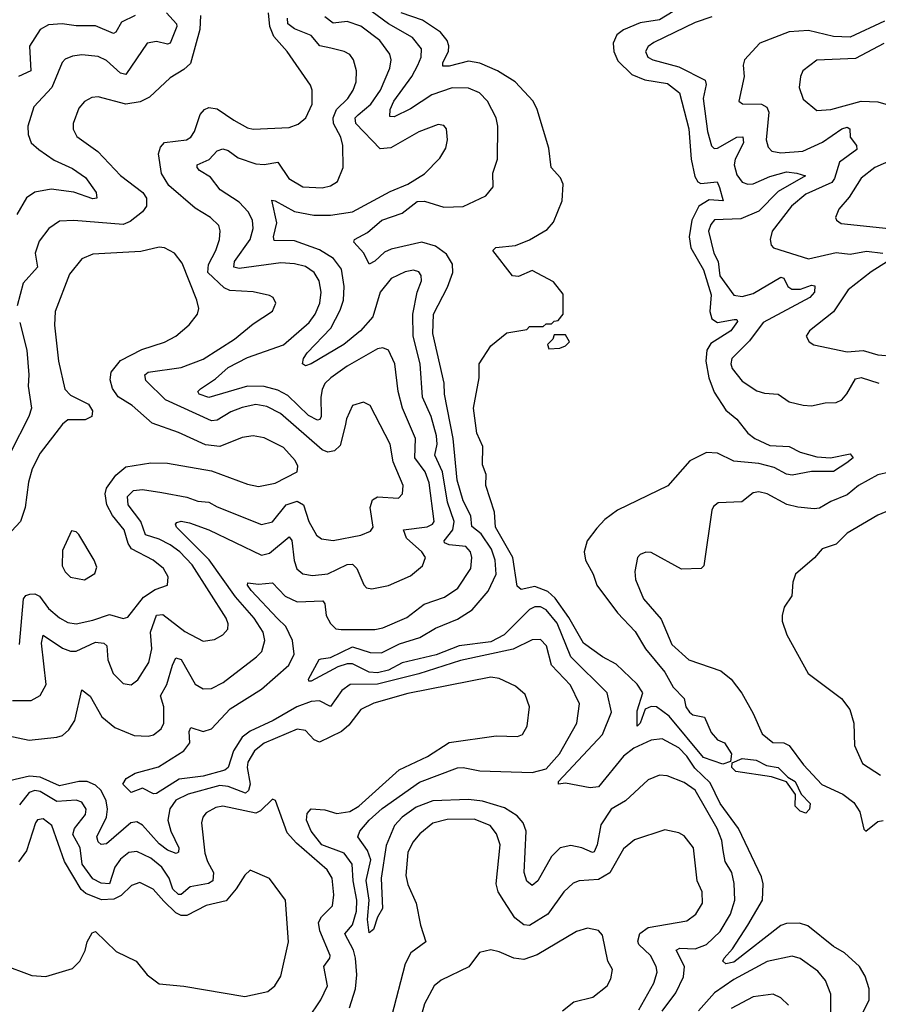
# Model space of a CAD drawing. Extents: x 1954678 to 2060275, y 904822 to 1016299.
# Tile 361 of 467: x 2015331 to 2018437, y 993309 to 996870. Entities that reach past the tile are written whole.
import ezdxf

# ---------------------------------------------------------------- set-up
doc = ezdxf.new("R2010")
doc.units = 0

msp = doc.modelspace()

# ---------------------------------------------------------------- linework, layer by layer
at = {"layer": '0CON20XD'}
for points in [[(2017745, 996929.7), (2017645, 996869.1), (2017575, 996859), (2017515, 996833.9), (2017490.8, 996815), (2017477.4, 996785), (2017479.8, 996755), (2017495, 996720.9), (2017545, 996672), (2017592.2, 996652.2), (2017675, 996639.3), (2017717.3, 996605), (2017751.1, 996475), (2017760.4, 996365), (2017773, 996303), (2017784, 996284), (2017795, 996277.3), (2017853.8, 996283.8), (2017863.2, 996263.2), (2017875.8, 996215), (2017825, 996218.3), (2017787.5, 996195), (2017762.1, 996145), (2017752.5, 996085), (2017758.6, 996045), (2017805.1, 995965.1), (2017833, 995875), (2017827.9, 995815), (2017835, 995787.9), (2017855, 995775.2), (2017915.2, 995785.2), (2017925.8, 995785), (2017928.3, 995778.3), (2017903.3, 995745), (2017831.6, 995698.4), (2017816.2, 995675), (2017813.2, 995635), (2017824.5, 995574.5), (2017842.8, 995522.8), (2017885, 995457.9), (2017925, 995425.5), (2017964.7, 995375), (2017990.8, 995355), (2018045, 995329.3), (2018115, 995325.9), (2018155, 995305.2), (2018215, 995289.3), (2018264.4, 995285.6), (2018335, 995300), (2018346.2, 995285), (2018323.2, 995266.8), (2018275, 995235.6), (2018195, 995235.6), (2018125, 995223.1), (2018105, 995225.6), (2018059.8, 995249.8), (2018005.2, 995265.2), (2017915, 995273.1), (2017855, 995302.3), (2017815, 995304.1), (2017755, 995274), (2017676.2, 995183.8), (2017494.1, 995095.9), (2017448.3, 995061.7), (2017418.8, 995031.2), (2017383.6, 994985), (2017372.7, 994945), (2017378.1, 994915), (2017405.9, 994865), (2017418.2, 994825), (2017493.5, 994725), (2017557.5, 994657.5), (2017595.2, 994595), (2017665, 994510.4), (2017695, 994456), (2017734.2, 994415), (2017740.8, 994385), (2017754.3, 994365), (2017765.6, 994355.6), (2017807.8, 994347.8), (2017831.9, 994291.9), (2017855, 994265.7), (2017880.4, 994255), (2017905.6, 994215), (2017903, 994187), (2017875, 994177.5), (2017805, 994201.1), (2017680.9, 994350.9), (2017635, 994384.3), (2017615, 994385.3), (2017594.2, 994375.8), (2017575, 994326), (2017565, 994314.5), (2017565, 994370), (2017585.7, 994435), (2017565, 994466.8), (2017489, 994539), (2017439.2, 994565), (2017370, 994615), (2017317.7, 994707.7), (2017267.5, 994777.5), (2017241.7, 994801.7), (2017195, 994820), (2017145, 994809.2), (2017130.9, 994820.9), (2017114.3, 994925), (2017051.7, 995035), (2017048.6, 995088.6), (2017017.3, 995185), (2017017.8, 995225), (2017005, 995260), (2017005.9, 995325.9), (2016984.4, 995375), (2016972.2, 995465), (2016993.3, 995575), (2016993.3, 995625), (2017035, 995690), (2017093, 995737), (2017165, 995750), (2017175, 995760), (2017225, 995760), (2017235, 995770), (2017255, 995770), (2017265, 995780), (2017278.3, 995781.7), (2017297.5, 995805), (2017297.3, 995877.3), (2017261.7, 995921.7), (2017185, 995962.5), (2017135, 995940.8), (2017113.3, 995943.3), (2017041.9, 996035), (2017053.8, 996046.2), (2017125, 996053.1), (2017175, 996073.5), (2017238.5, 996111.5), (2017262.2, 996137.8), (2017293.1, 996215), (2017297.1, 996275), (2017287.6, 996297.6), (2017253.8, 996335), (2017245.6, 996405), (2017202.9, 996545), (2017187.9, 996575), (2017122.7, 996645), (2017058.9, 996685), (2016995, 996713.2), (2016955, 996719.8), (2016885, 996702.1), (2016861.8, 996701.8), (2016861.1, 996715), (2016882.4, 996755), (2016883.3, 996775), (2016876.8, 996795), (2016853, 996825), (2016787.8, 996867.8), (2016710.4, 996895)], [(2015305, 994407.3), (2015372.1, 994407.9), (2015405, 994425.6), (2015426.6, 994465), (2015409.2, 994615), (2015415, 994643.8), (2015485, 994596.8), (2015515, 994585.7), (2015535, 994585.8), (2015605, 994618.9), (2015635, 994614.6), (2015645.3, 994605), (2015648.9, 994555), (2015669.1, 994505), (2015705, 994469.4), (2015734.4, 994464.4), (2015758.1, 994481.9), (2015797.5, 994545), (2015808.1, 994595), (2015803.7, 994655), (2015825, 994715.9), (2015848.5, 994718.5), (2015927.5, 994657.5), (2015995, 994622.7), (2016035, 994628.1), (2016065, 994645.6), (2016083.3, 994665), (2016085.4, 994685), (2016077.5, 994705), (2015955, 994898.4), (2015910.2, 994945), (2015875, 994971.1), (2015835, 994991.6), (2015786.3, 995006.3), (2015769.3, 995055), (2015723.5, 995115), (2015721.1, 995145), (2015742.5, 995167.5), (2015775, 995170.2), (2015845, 995159.3), (2015935, 995142.6), (2015975, 995128.7), (2016015, 995125.2), (2016045, 995108.1), (2016205.3, 995044.7), (2016245, 995053.4), (2016294.7, 995115), (2016335, 995128.8), (2016357.9, 995115), (2016376.8, 995055), (2016405, 995005.6), (2016422.8, 994992.8), (2016465, 994986.8), (2016565, 995005.5), (2016600, 995020), (2016610, 995035), (2016598.8, 995105), (2016606.7, 995133.3), (2016625.3, 995144.7), (2016700.7, 995139.3), (2016715.6, 995155), (2016717.5, 995185), (2016681.3, 995271.3), (2016670.8, 995335), (2016598.1, 995475), (2016575, 995486.7), (2016535, 995474.2), (2016513.1, 995426.9), (2016508.8, 995401.2), (2016490.7, 995329.3), (2016469.8, 995310.2), (2016445, 995305.2), (2016424.4, 995314.4), (2016274.1, 995445), (2016225, 995471.4), (2016185, 995478), (2016135, 995466.8), (2016095, 995451.9), (2016045, 995421), (2016025, 995419.4), (2015858.5, 995495), (2015787.5, 995565), (2015783.8, 995585), (2015795, 995595.3), (2015915, 995611.4), (2015995, 995642.5), (2016108.2, 995715), (2016175, 995770.5), (2016245, 995815.8), (2016256.9, 995845), (2016247.5, 995865), (2016235, 995872.9), (2016175.3, 995885.3), (2016090.9, 995890.9), (2016070.2, 995900.2), (2016011.6, 995955), (2016014.2, 995985), (2016040.6, 996035), (2016053.1, 996075), (2016056.1, 996106.1), (2016051.1, 996125), (2016020.6, 996155), (2015965, 996188.5), (2015870.1, 996270.1), (2015843.7, 996313.7), (2015832.8, 996385), (2015840.6, 996409.4), (2015855, 996425.4), (2015934.1, 996435.9), (2015949.5, 996445), (2015962.5, 996465), (2015983.3, 996526.7), (2015998.9, 996545), (2016015, 996552.5), (2016045, 996547.6), (2016105, 996506.6), (2016155, 996478.5), (2016175, 996473.9), (2016305, 996479.5), (2016338.3, 996491.7), (2016365.6, 996515), (2016388.2, 996565), (2016389.4, 996615), (2016382.7, 996632.7), (2016298.9, 996755), (2016249.8, 996809.8), (2016235.2, 996844.8), (2016231, 996895)], [(2015861.2, 996895), (2015897.5, 996855), (2015898.8, 996845), (2015875.2, 996784.8), (2015865, 996781.9), (2015825, 996790.7), (2015792.2, 996785), (2015715, 996671.8), (2015695, 996676.8), (2015645, 996722.5), (2015615, 996737.3), (2015555, 996742.8), (2015521.8, 996738.2), (2015495, 996727.1), (2015484.3, 996715.7), (2015447.2, 996625), (2015382.3, 996555), (2015359.6, 996485), (2015361.3, 996455), (2015372.5, 996425), (2015400.1, 996400.1), (2015455, 996361.4), (2015521.9, 996331.9), (2015568.7, 996298.7), (2015607.1, 996245), (2015609.2, 996225), (2015595, 996221.6), (2015526.6, 996246.6), (2015445, 996256.6), (2015385, 996245.9), (2015355, 996225.5), (2015320.5, 996165)], [(2018372, 993258), (2018404.4, 993325), (2018404.4, 993365), (2018390.2, 993410.2), (2018369.2, 993445), (2018314.3, 993495), (2018275, 993517.5), (2018182.8, 993592.8), (2018152.5, 993602.5), (2018105, 993601.5), (2018085, 993593.1), (2017915, 993460.8), (2017885, 993455.6), (2017874.4, 993465), (2017879.1, 993475), (2017910.1, 993509.9), (2017965, 993595.4), (2018018.2, 993685), (2018020.5, 993745), (2018015, 993770), (2017931, 993945), (2017865.2, 994035), (2017829.4, 994109.4), (2017773.3, 994163.3), (2017745, 994205.6), (2017715, 994236.8), (2017655, 994268.5), (2017615, 994263.6), (2017552.7, 994235), (2017515, 994205.9), (2017424.3, 994095.7), (2017395, 994091.1), (2017305, 994109.1), (2017280, 994105), (2017280.6, 994115), (2017439.8, 994285), (2017471.9, 994365), (2017456.5, 994435), (2017324.8, 994565), (2017275, 994687.7), (2017235, 994735.6), (2017215, 994746.9), (2017195, 994746.9), (2017175, 994736.6), (2017083.8, 994645), (2017035, 994619.8), (2016920.9, 994605), (2016837.9, 994572.1), (2016715, 994543.3), (2016665, 994517.3), (2016625, 994507.7), (2016595, 994509.5), (2016535, 994540.5), (2016515, 994540), (2016481.2, 994528.8), (2016385, 994477.1), (2016377, 994477), (2016375.8, 994485), (2016414.6, 994555.4), (2016421.4, 994558.6), (2016455, 994562.9), (2016535, 994601.8), (2016598.5, 994581.5), (2016639.5, 994580.5), (2016705, 994612.5), (2016778.7, 994635), (2016835, 994668.6), (2016915, 994702.2), (2016968.2, 994735), (2017025, 994803.2), (2017054.4, 994865), (2017050.9, 994915), (2017037.5, 994955), (2017000.8, 995010.8), (2016966.6, 995036.6), (2016962.5, 995075), (2016935, 995129.6), (2016913.5, 995205), (2016898.4, 995355), (2016867.5, 995515), (2016866.3, 995555), (2016825.2, 995735), (2016827.9, 995805), (2016877.9, 995902.1), (2016897.3, 995955), (2016896, 995986), (2016875, 996021.9), (2016835, 996051), (2016785, 996065.6), (2016675, 996040), (2016650.5, 996029.5), (2016615, 995996.4), (2016595, 995985.7), (2016575.4, 996025), (2016540, 996065), (2016542, 996075), (2016589.3, 996100.7), (2016641.3, 996145), (2016715, 996169.8), (2016768.2, 996211.8), (2016795, 996214), (2016865, 996192.5), (2016935.3, 996194.7), (2017017, 996233), (2017044, 996265), (2017041.9, 996315), (2017059.5, 996365), (2017060.5, 996485), (2017054.5, 996515), (2017023.6, 996575), (2016994.4, 996605), (2016955, 996622.4), (2016895, 996623.6), (2016822.2, 996597.8), (2016745, 996547.5), (2016685, 996518.7), (2016670.2, 996520.2), (2016671.6, 996545), (2016684, 996575), (2016749.6, 996665), (2016771.3, 996705), (2016783.7, 996735), (2016784.7, 996765), (2016752.3, 996805), (2016665, 996855.5), (2016582.6, 996915)], [(2015285, 994280.9), (2015365, 994264.6), (2015465, 994274.7), (2015485, 994281.5), (2015508.8, 994301.2), (2015529.7, 994335), (2015555, 994446), (2015585, 994422.9), (2015628.2, 994348.2), (2015675, 994309.3), (2015745, 994281.5), (2015795, 994278.5), (2015815, 994282.9), (2015842.5, 994305), (2015852.7, 994325), (2015852, 994385), (2015839.8, 994425), (2015863, 994465), (2015882.9, 994535), (2015895, 994562), (2015915, 994555.4), (2015965, 994466.5), (2015995, 994450), (2016025, 994451.2), (2016067.1, 994472.9), (2016187.9, 994565), (2016206.8, 994585), (2016218, 994625), (2016211.8, 994655), (2016178.9, 994705), (2016111.9, 994781.9), (2016016.7, 994916.7), (2015897.9, 995035), (2015894.4, 995045), (2015898.9, 995051.1), (2015915, 995055.7), (2015945, 995050.5), (2016015, 995024.3), (2016205, 994932.6), (2016235, 994940.5), (2016305, 994999.6), (2016315, 994986.2), (2016323.5, 994913.5), (2016333.8, 994883.8), (2016355, 994865.3), (2016389.8, 994859.8), (2016445, 994865.7), (2016515, 994899.8), (2016535, 994900.6), (2016550.6, 994885), (2016575.4, 994825.4), (2016585.5, 994815.5), (2016605, 994811.1), (2016665, 994823.8), (2016745, 994858.9), (2016788.2, 994895), (2016798.5, 994925), (2016785.3, 994945), (2016730.2, 994995), (2016719.5, 995025), (2016805, 995035.6), (2016824.6, 995045), (2016829.8, 995055), (2016811.6, 995195), (2016798, 995235), (2016760.5, 995285), (2016763, 995355), (2016715.7, 995465), (2016699.5, 995525), (2016688.1, 995625), (2016665, 995674.4), (2016645, 995683.6), (2016625, 995678.9), (2016515, 995616.4), (2016455.9, 995574.1), (2016435, 995554.5), (2016425, 995532.5), (2016419.8, 995505), (2016420.8, 995435), (2016416.2, 995423.8), (2016408.1, 995421.9), (2016375, 995438.6), (2016301.1, 995511.1), (2016265, 995529.5), (2016215, 995542.9), (2016155, 995544.2), (2016015, 995503.8), (2015980.5, 995515), (2015975.6, 995525), (2015984.4, 995535), (2016039.5, 995570.5), (2016085, 995612.4), (2016155, 995648.4), (2016285, 995694.3), (2016377.5, 995775), (2016400, 995805), (2016416.4, 995845), (2016421.8, 995885), (2016414.6, 995925), (2016396.2, 995955), (2016365, 995976.8), (2016325, 995987.3), (2016275, 995990.2), (2016125, 995969.8), (2016105, 995974.6), (2016108.1, 995995), (2016164.3, 996075), (2016175.8, 996115), (2016172.4, 996145), (2016156.7, 996175), (2016125, 996210.5), (2016056.2, 996255), (2016021, 996301), (2015981.2, 996325), (2015972.5, 996335), (2015973.3, 996345), (2016015.8, 996364.2), (2016045, 996395.5), (2016065, 996403.1), (2016085, 996397.2), (2016120.6, 996370.6), (2016185, 996348.4), (2016215, 996345.7), (2016265, 996354.6), (2016303.8, 996295), (2016355, 996265.9), (2016425, 996262.2), (2016455, 996269.6), (2016480.8, 996285), (2016500.6, 996335), (2016499.6, 996415), (2016492.4, 996445), (2016465.5, 996495), (2016464.8, 996515), (2016477.3, 996545), (2016517.4, 996585), (2016537.5, 996615), (2016548.1, 996645), (2016548.8, 996685), (2016538.2, 996725), (2016525, 996743.5), (2016504.7, 996754.7), (2016456.7, 996766.8), (2016416.4, 996775), (2016385, 996813.4), (2016325, 996836.6), (2016300.2, 996855), (2016299.8, 996875)], [(2015985.2, 996885), (2015982.5, 996835), (2015948.1, 996711.9), (2015925, 996690), (2015875, 996659.4), (2015800.8, 996589.2), (2015767, 996573), (2015714.7, 996564.7), (2015615, 996590.9), (2015592, 996588), (2015565.5, 996574.5), (2015545, 996550), (2015524.4, 996495), (2015524.6, 996474.6), (2015537.8, 996447.8), (2015613.3, 996393.3), (2015695, 996306.2), (2015776.7, 996245), (2015789.2, 996225), (2015789.3, 996195), (2015775.2, 996174.8), (2015730.5, 996139.5), (2015705, 996128.9), (2015526, 996144), (2015475, 996140.8), (2015435.6, 996115), (2015400.9, 996069.1), (2015386.8, 996025), (2015394.8, 995975), (2015343.4, 995916.6), (2015321.8, 995835)], [(2015748.9, 996885), (2015698.6, 996861.4), (2015678.8, 996825), (2015669.8, 996820.3), (2015605, 996847.6), (2015535, 996847.8), (2015484.8, 996855.2), (2015435, 996851.4), (2015405.2, 996834.8), (2015365.9, 996774.1), (2015370.5, 996685), (2015325.9, 996664.1)], [(2017655, 993283.8), (2017705, 993350.4), (2017731.8, 993408.2), (2017735.7, 993445), (2017705.6, 993505), (2017718.8, 993511.2), (2017775, 993509.3), (2017815.2, 993524.8), (2017865, 993572), (2017902.4, 993635), (2017917.7, 993685), (2017915.2, 993745.2), (2017906.7, 993785), (2017882.7, 993825), (2017875.5, 993865.5), (2017871.2, 993901.2), (2017854.4, 993945), (2017775, 994083.4), (2017735, 994111.2), (2017673.8, 994135), (2017645, 994137.7), (2017605, 994121.1), (2017522.7, 994045), (2017470.8, 994015), (2017432.7, 993957.3), (2017420.4, 993885), (2017409.4, 993860.6), (2017402.6, 993857.4), (2017365, 993874.8), (2017325, 993882.9), (2017286.5, 993875), (2017255, 993843.1), (2017205, 993755.6), (2017185, 993738.5), (2017165, 993754.4), (2017155.8, 993785), (2017163.3, 993935), (2017151.7, 993965), (2017130.9, 993990.9), (2017085, 994019.7), (2017005, 994043.1), (2016955, 994048.9), (2016825.1, 994044.9), (2016765, 994022.1), (2016714.2, 993985), (2016687, 993955), (2016656.6, 993883.4), (2016638, 993765), (2016643.1, 993655), (2016625, 993623.8), (2016610.5, 993579.5), (2016595, 993567.5), (2016589.4, 993615), (2016594.6, 993685), (2016584.1, 993755.9), (2016601.1, 993831.1), (2016588.8, 993865), (2016554.6, 993915), (2016561.1, 993935), (2016595.2, 993975), (2016642.6, 994017.4), (2016777.7, 994112.3), (2016915, 994163.9), (2016935, 994165.2), (2016995, 994152.7), (2017185, 994147.7), (2017235, 994160.7), (2017284.2, 994215), (2017346.5, 994325), (2017356.1, 994395), (2017323.2, 994463.2), (2017254.8, 994534.8), (2017236.6, 994605), (2017215, 994628.2), (2017185, 994627.1), (2017116.3, 994593.7), (2016925, 994551.7), (2016775, 994504.3), (2016625, 994466.8), (2016525.7, 994465), (2016496.1, 994443.9), (2016455, 994386.4), (2016415, 994406), (2016385, 994404.5), (2016332.9, 994385), (2016247.6, 994335), (2016165, 994297.2), (2016135, 994274.4), (2016103.8, 994225), (2016084.8, 994165.2), (2016073.3, 994155), (2015995, 994133.9), (2015907.4, 994122.6), (2015825, 994071.5), (2015815, 994070.5), (2015775, 994090), (2015734.4, 994074.4), (2015703.3, 994105), (2015716.2, 994125), (2015748, 994145), (2015832.8, 994167.2), (2015924.7, 994225), (2015945.6, 994254.4), (2015944.3, 994295.7), (2015950.2, 994309.8), (2015995, 994295.8), (2016024.5, 994305), (2016092.2, 994377.8), (2016205, 994449.1), (2016304.7, 994535), (2016323.3, 994575), (2016317.8, 994625), (2016294.1, 994675), (2016263.9, 994703.9), (2016167.5, 994805), (2016154.6, 994825), (2016156.4, 994833.6), (2016195, 994827.7), (2016245, 994833.6), (2016290.8, 994785), (2016335, 994764.3), (2016427.6, 994767.6), (2016435, 994756.7), (2016439.7, 994715), (2016455, 994685.5), (2016475, 994667.3), (2016493.8, 994663.8), (2016615.2, 994664.8), (2016645, 994670), (2016731.8, 994708.2), (2016794.4, 994755.6), (2016868.2, 994781.8), (2016916, 994814), (2016963.3, 994885), (2016967, 994925), (2016961.1, 994945), (2016944.4, 994964.4), (2016885, 994970), (2016868.2, 994978.2), (2016866.2, 994985), (2016897.5, 995025), (2016902.8, 995055), (2016878.6, 995125), (2016860, 995235), (2016839.7, 995279.7), (2016832.2, 995295), (2016840.5, 995335), (2016838.1, 995365), (2016818.9, 995435), (2016788.1, 995505), (2016779.6, 995625), (2016753.7, 995725), (2016753.1, 995805), (2016769.1, 995885), (2016783.9, 995925), (2016782.9, 995945), (2016775, 995958.5), (2016755, 995963.9), (2016725, 995958.4), (2016675, 995934), (2016635.3, 995885), (2016607.8, 995795), (2016564.2, 995745), (2016503.3, 995695), (2016385, 995625.3), (2016365, 995618.2), (2016353.3, 995625), (2016356.9, 995645), (2016371.3, 995665), (2016456.3, 995753.7), (2016490.7, 995819.3), (2016501.6, 995855), (2016504.8, 995904.8), (2016495, 995967.1), (2016466.5, 996006.6), (2016415, 996037.6), (2016325, 996069.6), (2016251.2, 996071.2), (2016248.9, 996085), (2016260.4, 996135), (2016243.2, 996216.8), (2016255, 996215.4), (2016325, 996176.1), (2016395, 996163.5), (2016455, 996162.7), (2016535, 996174.8), (2016671.3, 996248.7), (2016735, 996275.4), (2016795, 996311.9), (2016850.7, 996369.3), (2016872.5, 996405), (2016878.9, 996435), (2016874.3, 996475), (2016865, 996486.7), (2016845, 996491.5), (2016775, 996463.8), (2016673.5, 996406.5), (2016635, 996402.8), (2016547.1, 996495), (2016544.8, 996515), (2016555, 996526), (2016600.5, 996565), (2016635.7, 996615), (2016670.3, 996695), (2016674.1, 996725), (2016669.4, 996745), (2016634.1, 996795), (2016565, 996847.1), (2016515, 996863.9), (2016465, 996857.7), (2016435, 996880.7)], [(2017835, 996880.2), (2017775, 996859.7), (2017625, 996787.3), (2017605, 996773.3), (2017594.6, 996755), (2017603.6, 996735), (2017621.4, 996725), (2017715, 996699.6), (2017811.1, 996651.1), (2017814.3, 996635), (2017804, 996585), (2017819.3, 996465), (2017833.7, 996413.7), (2017843.6, 996403.6), (2017855, 996404.8), (2017925, 996444.8), (2017946.7, 996446.7), (2017950, 996425), (2017919.1, 996365), (2017915.2, 996345), (2017925, 996308.5), (2017945, 996282.8), (2017965, 996274.7), (2017985, 996275.7), (2018045, 996302.5), (2018105, 996319.5), (2018142.9, 996315), (2018174, 996305), (2018075, 996248.8), (2018005, 996177.9), (2017940, 996150), (2017845, 996145.7), (2017830.9, 996129.1), (2017823, 996105), (2017841.5, 996025), (2017857.4, 995995), (2017864, 995944), (2017915, 995873.4), (2017945, 995868.8), (2017985, 995880), (2018085, 995939.1), (2018095.4, 995935), (2018109.6, 995905), (2018124.8, 995894.8), (2018155.2, 995894.8), (2018195, 995909.5), (2018207.6, 995907.6), (2018206.2, 995885), (2018189.6, 995865), (2018020, 995775), (2017971, 995709), (2017907.5, 995645), (2017903.9, 995625), (2017908.9, 995608.9), (2017945, 995562.5), (2017997.4, 995527.4), (2018025, 995519.4), (2018075, 995515.3), (2018115, 995488.2), (2018165, 995475.5), (2018195, 995473.5), (2018245, 995484.5), (2018285, 995485.4), (2018305, 995495.5), (2018323.8, 995516.2), (2018355, 995570.9), (2018375, 995575.9), (2018438.9, 995555)], [(2018459.5, 996865), (2018335, 996807), (2018275, 996809.5), (2018185, 996830.4), (2018115, 996825.8), (2018008.6, 996785), (2017952.5, 996725), (2017948, 996705), (2017952.2, 996665), (2017932, 996575), (2017945.7, 996565.7), (2018014.8, 996564.8), (2018033.9, 996553.9), (2018040.8, 996535), (2018031.8, 996435), (2018039.2, 996409.2), (2018052.5, 996395), (2018085, 996388.7), (2018164.2, 996395), (2018235, 996427.3), (2018305, 996475.2), (2018325, 996481.3), (2018334.5, 996475), (2018335.2, 996445), (2018358.4, 996415), (2018360, 996400), (2018296.7, 996355), (2018278.2, 996295), (2018268.5, 996281.5), (2018175, 996238.4), (2018122.8, 996195), (2018053.6, 996105), (2018045.6, 996075), (2018049.2, 996055), (2018058, 996045), (2018185, 996004.7), (2018285, 996028.3), (2018335, 996022.5), (2018395, 996032.9), (2018454.1, 996025.9)], [(2018456.7, 996783.3), (2018355, 996730), (2018215, 996723.1), (2018164.4, 996685), (2018155.6, 996665), (2018150.9, 996625), (2018165, 996582), (2018215, 996541.5), (2018265, 996545.3), (2018375, 996574.8), (2018435, 996573.1), (2018464.4, 996564.4)], [(2018485, 996361.4), (2018424.2, 996335.8), (2018375, 996297.1), (2018331.9, 996228.1), (2018294.3, 996185), (2018282.5, 996155), (2018286.2, 996145), (2018303.4, 996133.4), (2018475, 996114.7)], [(2015330.3, 994609.7), (2015344.8, 994775), (2015353.2, 994786.8), (2015367.7, 994792.3), (2015385, 994793.2), (2015402.7, 994785), (2015435, 994740.2), (2015475, 994706.8), (2015505, 994690), (2015535, 994685.3), (2015595, 994697.6), (2015655, 994718.4), (2015705, 994704.6), (2015721.3, 994708.7), (2015779, 994781), (2015821.2, 994808.8), (2015865.7, 994825), (2015868.2, 994855), (2015850.9, 994885), (2015813.5, 994915), (2015735, 994955.7), (2015723, 994975), (2015708, 995025), (2015666.2, 995076.2), (2015646.3, 995115), (2015640.2, 995155), (2015645.2, 995175), (2015677.9, 995222.1), (2015715, 995252.1), (2015805, 995266.8), (2015865, 995265.4), (2016025, 995238.2), (2016155, 995189.6), (2016195, 995182.1), (2016255, 995193.3), (2016334.2, 995235), (2016336.7, 995255), (2016327.1, 995275), (2016285, 995322.9), (2016215, 995357.7), (2016175, 995364.6), (2016135, 995359.2), (2016055, 995326.1), (2016002.7, 995332.7), (2015905, 995377.1), (2015810.2, 995410.2), (2015738.1, 995475), (2015686.4, 995506.4), (2015666.2, 995536.2), (2015657.9, 995567.9), (2015661.1, 995595), (2015695, 995637.8), (2015773.1, 995676.9), (2015855, 995704.1), (2015895.7, 995725), (2015944.1, 995765.9), (2015974.4, 995805), (2015978.5, 995825), (2015972.1, 995855), (2015918.8, 995988.8), (2015890.8, 996025), (2015855, 996044.4), (2015835, 996047.8), (2015768.3, 996031.7), (2015595, 996021.8), (2015555, 996004.5), (2015510.6, 995949.4), (2015458.5, 995815), (2015456.1, 995765), (2015470.7, 995635), (2015494.1, 995534.1), (2015515, 995511.9), (2015579.7, 995479.7), (2015594, 995455), (2015592, 995435), (2015566.9, 995423.1), (2015505, 995422.5), (2015485, 995406.9), (2015405, 995301.8), (2015375.2, 995245), (2015362.6, 995197.4), (2015350.5, 995105), (2015333.5, 995055), (2015251.8, 994968.2)], [(2018470.3, 995995), (2018411.9, 995958.1), (2018327.7, 995892.3), (2018275, 995813.5), (2018188, 995745), (2018176.7, 995725), (2018186.7, 995705), (2018204.3, 995694.3), (2018325, 995669.1), (2018382.9, 995672.9), (2018435, 995657.8), (2018492.6, 995652.6)], [(2015330.5, 995775), (2015356.1, 995675), (2015363.8, 995585), (2015361.1, 995545), (2015373.6, 995465), (2015363.9, 995435), (2015297.6, 995305)], [(2017245, 995680), (2017285, 995682.5), (2017305, 995690), (2017320, 995705), (2017305, 995730), (2017265, 995730), (2017260, 995715), (2017240, 995695), (2017245, 995680)], [(2018477.1, 995232.9), (2018435, 995223.7), (2018365.4, 995185), (2018325, 995151.1), (2018265, 995127.3), (2018225, 995103.7), (2018205, 995100.3), (2018146.5, 995106.5), (2018106.4, 995116.4), (2018035, 995155.3), (2018005, 995162.2), (2017985, 995158.6), (2017943.9, 995126.1), (2017857.9, 995122.1), (2017840.9, 995109.1), (2017834.5, 995095.5), (2017806.2, 994895), (2017796.7, 994885), (2017725, 994883.1), (2017615, 994942.5), (2017595.8, 994944.2), (2017575, 994936), (2017565.8, 994925), (2017556.2, 994873.8), (2017558.2, 994845), (2017587.7, 994775), (2017651.5, 994701.5), (2017689.9, 994609.9), (2017751.8, 994555), (2017867.1, 994515), (2017904.3, 994484.3), (2017943.7, 994433.7), (2017985, 994360.6), (2018016.7, 994286.7), (2018055.7, 994255.7), (2018095, 994254.1), (2018115.2, 994245.2), (2018166.1, 994175), (2018233.4, 994103.4), (2018308.9, 994068.9), (2018349.1, 994039.1), (2018370.2, 994005), (2018385, 993942.5), (2018392.5, 993935), (2018435, 993970), (2018455, 993972.9)], [(2018465, 995090), (2018435, 995077.3), (2018325, 995013.1), (2018285, 994973.3), (2018234, 994956), (2018206.9, 994923.1), (2018138, 994865), (2018128, 994835), (2018124.2, 994785.8), (2018096, 994745), (2018089.2, 994715), (2018089.2, 994695), (2018106, 994645), (2018183.3, 994505), (2018303.8, 994415), (2018334, 994375), (2018349.2, 994325), (2018350.5, 994245), (2018379.8, 994179.8), (2018445, 994137.8)], [(2015565, 994843.8), (2015603, 994867), (2015609.3, 994889.3), (2015600, 994915), (2015545, 995007.5), (2015535, 995017.5), (2015518.3, 995021.7), (2015485, 994950), (2015484, 994895), (2015495, 994873.3), (2015515, 994853.8), (2015565, 994843.8)], [(2016524.3, 993295.7), (2016545.2, 993365), (2016550.3, 993415), (2016545.2, 993475.2), (2016537.8, 993505), (2016506.4, 993563.6), (2016534.2, 993595.8), (2016548.9, 993645), (2016550.7, 993685), (2016536.8, 993755), (2016533.8, 993815), (2016504.7, 993855), (2016424, 993885), (2016384.8, 993935), (2016368, 993975), (2016371, 993999), (2016384.7, 994015.3), (2016435, 994011.9), (2016478.5, 993998.5), (2016525, 994006.1), (2016557.1, 994025), (2016703, 994157), (2016805.5, 994204.5), (2016885, 994255.3), (2017055, 994280), (2017132.1, 994277.9), (2017150, 994285), (2017167.1, 994315), (2017175.5, 994385), (2017159.8, 994429.8), (2017125, 994459.1), (2017065, 994487.3), (2017035, 994491.6), (2016735, 994432.4), (2016611.7, 994398.3), (2016564.5, 994375.5), (2016521.4, 994318.6), (2016495.5, 994295), (2016415, 994257.1), (2016395.6, 994265.6), (2016365, 994299.1), (2016335, 994303.5), (2016215, 994253.5), (2016180.2, 994225), (2016156.5, 994185), (2016153.3, 994165), (2016164.5, 994105), (2016157.9, 994082.1), (2016147.5, 994072.5), (2016085, 994096.7), (2016055, 994100.1), (2015940.7, 994069.3), (2015895, 994047), (2015874.3, 994015.7), (2015866.7, 993975), (2015877, 993935), (2015906.7, 993875), (2015905, 993858.8), (2015896.2, 993853.8), (2015865, 993865.8), (2015835, 993889.2), (2015775, 993957.1), (2015755, 993969.2), (2015732.5, 993965), (2015645, 993889.2), (2015625, 993886.9), (2015615, 993895.8), (2015610, 993915), (2015644.8, 993985), (2015648.5, 994015), (2015643.7, 994045), (2015625, 994081.6), (2015605, 994101.7), (2015575, 994114.9), (2015545, 994114.7), (2015475, 994098.6), (2015405, 994129.9), (2015365.9, 994134.1), (2015293.5, 994116.5)], [(2018175, 994000), (2018155, 994006.7), (2018136.7, 994025), (2018137.1, 994067.1), (2018105, 994112.9), (2018051.2, 994131.2), (2017921.2, 994151.2), (2017906.7, 994165), (2017908.3, 994181.7), (2017945, 994198), (2017995, 994192.2), (2018032.4, 994172.4), (2018074.4, 994165), (2018110.4, 994130.4), (2018135.9, 994115), (2018158.6, 994068.6), (2018191.1, 994035), (2018188.2, 994015), (2018175, 994000)], [(2016373.1, 993255), (2016420.4, 993325), (2016444.7, 993375), (2016430.9, 993445), (2016453.2, 993475), (2016454, 993485), (2016417.1, 993575), (2016411.9, 993605), (2016422.5, 993625), (2016462.7, 993665), (2016467.1, 993705), (2016460.6, 993765), (2016443.2, 993795), (2016331.9, 993891.9), (2016298.6, 993928.6), (2016255.9, 994045.9), (2016245, 994051.2), (2016201.7, 994008.3), (2016185, 993999.8), (2016065, 994025.7), (2016039.9, 994020.1), (2016005, 994000.9), (2015992.9, 993985), (2015988.8, 993965), (2016000.8, 993855), (2016010.3, 993825), (2016032.1, 993785), (2016029.3, 993755), (2016014.3, 993745.7), (2015946.9, 993733.1), (2015915, 993705.6), (2015905, 993706.2), (2015884.8, 993725), (2015871.3, 993765), (2015845, 993805.2), (2015805, 993837.5), (2015755, 993861.2), (2015725, 993858.2), (2015695, 993834.2), (2015675, 993804.6), (2015656.1, 993743.9), (2015625, 993746.6), (2015595, 993762.4), (2015556.7, 993815), (2015548.9, 993875), (2015523.3, 993923.3), (2015528.9, 993945), (2015568.3, 993995), (2015570.6, 994015), (2015555, 994039.2), (2015535, 994046.5), (2015465, 994042.8), (2015405, 994078.5), (2015385, 994081.5), (2015365.4, 994075), (2015330.3, 994029.7)], [(2015265, 993454), (2015375, 993412.9), (2015425, 993408.9), (2015521.8, 993438.2), (2015548.1, 993465), (2015567, 993503), (2015574.2, 993535), (2015593.2, 993566.8), (2015605, 993572.2), (2015679.9, 993499.9), (2015751.4, 993465), (2015791.4, 993415), (2015835, 993382.9), (2015925, 993374.6), (2016145, 993336.4), (2016228.8, 993355), (2016254, 993375), (2016275, 993410), (2016302.9, 993535), (2016292.9, 993685), (2016235, 993763.8), (2016165, 993793.8), (2016145, 993776.2), (2016113.9, 993726.1), (2016077.4, 993682.6), (2016005, 993666.6), (2015935, 993629.8), (2015915, 993629.6), (2015895, 993639.5), (2015852.3, 993682.3), (2015813.6, 993725), (2015765, 993748.9), (2015735, 993738.8), (2015698, 993702), (2015670.8, 993689.2), (2015626.6, 993686.6), (2015569.4, 993709.4), (2015553.5, 993723.5), (2015492.7, 993825), (2015446.8, 993955), (2015415, 993979.6), (2015395, 993976.2), (2015387.3, 993965), (2015355.8, 993864.2), (2015326.5, 993823.5)], [(2017570.9, 993289.1), (2017625.3, 993385), (2017636.8, 993425), (2017634, 993445), (2017613.2, 993485), (2017570.7, 993525), (2017567.3, 993537.3), (2017574.8, 993565.2), (2017605, 993586.5), (2017745, 993611.1), (2017777.5, 993635), (2017801.1, 993675), (2017800, 993715), (2017781.8, 993755), (2017768.9, 993875), (2017735, 993917.5), (2017715, 993928.6), (2017665, 993940), (2017555, 993903.3), (2017515, 993870.8), (2017465.8, 993784.2), (2017425, 993760.5), (2017355.3, 993754.7), (2017333.7, 993746.3), (2017299.6, 993715), (2017241.8, 993635), (2017175, 993594), (2017155, 993596.1), (2017121.6, 993621.6), (2017082.7, 993682.7), (2017061.6, 993715), (2017054.2, 993745), (2017068.7, 993885), (2017055.2, 993925.2), (2017032.7, 993955), (2016975, 993978.4), (2016876.9, 993976.9), (2016825, 993964.1), (2016777.9, 993925), (2016753.4, 993895), (2016735, 993857.5), (2016727.7, 993775), (2016735, 993742.5), (2016764.7, 993675), (2016780.3, 993595), (2016800, 993535), (2016746.2, 993495), (2016725.8, 993455), (2016676, 993264)], [(2017294.6, 993285.4), (2017335, 993317.7), (2017403.8, 993335), (2017455.7, 993375), (2017468.9, 993401.1), (2017475.6, 993435), (2017458.2, 993465), (2017438.7, 993558.7), (2017425, 993576), (2017385, 993584.3), (2017345, 993572.2), (2017202.6, 993487.4), (2017155, 993471.1), (2017118.8, 993475), (2017065, 993498.9), (2017035, 993505.6), (2016994.3, 993495.7), (2016955.3, 993444.7), (2016855, 993395.4), (2016830.5, 993375), (2016795, 993310), (2016785.3, 993275)], [(2018125, 993482.5), (2018035, 993463.9), (2017915, 993397.8), (2017845, 993350.6), (2017786.2, 993285)], [(2018264.4, 993195), (2018265.3, 993345), (2018246.1, 993395), (2018218.3, 993428.3), (2018155, 993473.9), (2018125, 993482.5)], [(2018111.8, 993305), (2018085, 993331.5), (2018056.7, 993345), (2017985, 993335.8), (2017905, 993294)]]:
    msp.add_lwpolyline(points, dxfattribs=at)

doc.saveas('drawing.dxf')
